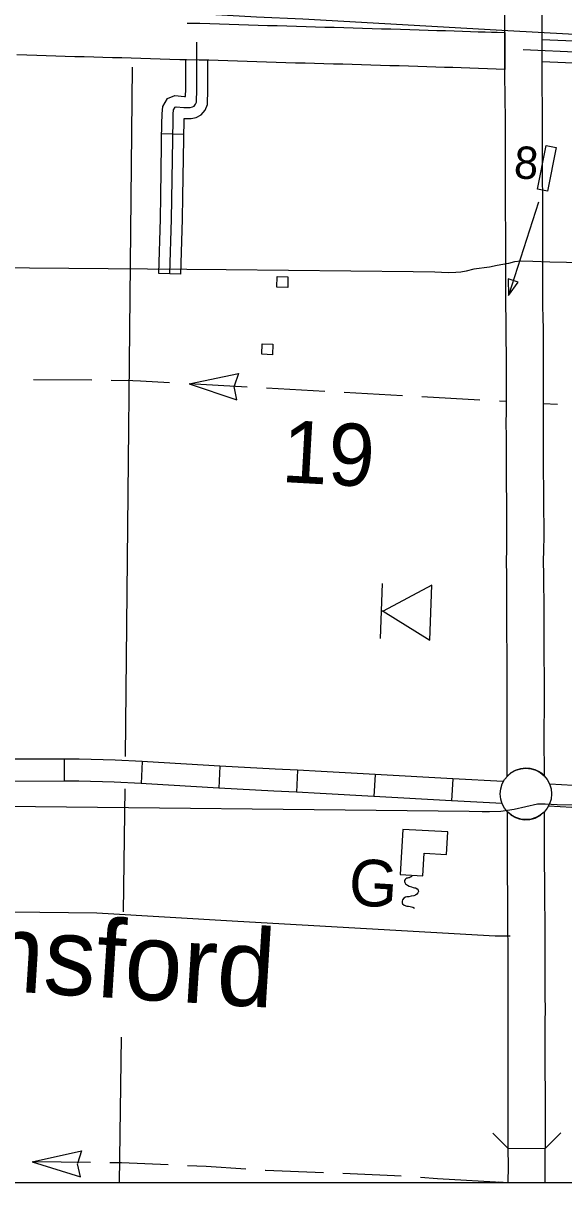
# Model space of a CAD drawing. Extents: x 1366406 to 1373462, y 376856 to 381998.
# Drawn here: x 1369084 to 1369143.5, y 379480.6 to 379608.2 of the extents above; entities that cross this region are included whole.
import ezdxf

# ---------------------------------------------------------------- set-up
doc = ezdxf.new("R2010")
doc.units = 0
for name, color, linetype in [('10', 7, 'Continuous'), ('15', 7, 'Continuous'), ('24', 7, 'Continuous'), ('31', 7, 'Continuous'), ('32', 7, 'Continuous'), ('37', 7, 'Continuous'), ('43', 7, 'Continuous'), ('45', 7, 'Continuous'), ('5', 7, 'Continuous'), ('56', 7, 'Continuous'), ('57', 7, 'Continuous'), ('R_No Plot', 7, 'Continuous')]:
    doc.layers.add(name, color=color, linetype=linetype)

msp = doc.modelspace()

# ---------------------------------------------------------------- linework, layer by layer
at = {"layer": '10'}
for points in [[(1369102.05, 379608.22), (1369103.46, 379608.19), (1369104.54, 379608.17), (1369105.61, 379608.14), (1369106.67, 379608.1), (1369107.73, 379608.07), (1369108.8, 379608.03), (1369109.86, 379608), (1369110.91, 379607.96), (1369111.97, 379607.94), (1369113.04, 379607.9), (1369114.1, 379607.87), (1369115.14, 379607.84), (1369116.18, 379607.81), (1369117.22, 379607.78), (1369118.25, 379607.76), (1369119.29, 379607.73), (1369120.33, 379607.7), (1369121.37, 379607.67), (1369122.4, 379607.63), (1369123.44, 379607.6), (1369124.47, 379607.57), (1369125.52, 379607.55), (1369126.57, 379607.51), (1369127.58, 379607.47), (1369128.56, 379607.43), (1369129.53, 379607.41), (1369130.49, 379607.39), (1369131.43, 379607.36), (1369132.35, 379607.33), (1369133.22, 379607.3), (1369134.07, 379607.27), (1369134.86, 379607.25), (1369135.56, 379607.22), (1369136.16, 379607.21), (1369137.01, 379607.18), (1369137.02, 379603.12)], [(1369137.02, 379603.12), (1369132.21, 379603.28), (1369131.3, 379603.31), (1369130.38, 379603.34), (1369129.43, 379603.36), (1369128.44, 379603.39), (1369127.43, 379603.42), (1369126.41, 379603.46), (1369125.39, 379603.5), (1369124.36, 379603.52), (1369123.32, 379603.55), (1369122.28, 379603.58), (1369121.24, 379603.62), (1369120.21, 379603.65), (1369119.18, 379603.68), (1369118.15, 379603.71), (1369117.11, 379603.73), (1369116.07, 379603.76), (1369115.03, 379603.79), (1369113.97, 379603.82), (1369112.91, 379603.85), (1369111.86, 379603.89), (1369110.79, 379603.91), (1369109.72, 379603.95), (1369108.66, 379603.99), (1369107.6, 379604.02), (1369106.54, 379604.05), (1369105.48, 379604.09), (1369104.43, 379604.12), (1369103.38, 379604.14), (1369101.97, 379604.17), (1369101.24, 379604.19), (1369100.15, 379604.22), (1369099.07, 379604.25), (1369098.01, 379604.29), (1369096.95, 379604.32), (1369095.9, 379604.36), (1369094.87, 379604.39), (1369093.83, 379604.41), (1369092.79, 379604.44), (1369091.77, 379604.47), (1369090.74, 379604.49), (1369089.7, 379604.52), (1369088.65, 379604.55), (1369087.6, 379604.59), (1369086.56, 379604.63), (1369085.51, 379604.66), (1369084.42, 379604.69), (1369083.32, 379604.72)]]:
    msp.add_lwpolyline(points, dxfattribs=at)
at = {"layer": '15'}
for points in [[(1369137.01, 379607.18), (1369137.02, 379609.52), (1369137.02, 379610.78), (1369137.02, 379612.05), (1369137.02, 379613.32), (1369137.01, 379614.6), (1369137.01, 379615.87), (1369137, 379617.13), (1369137, 379618.36), (1369136.99, 379619.58), (1369136.99, 379620.8), (1369136.98, 379622.03), (1369136.98, 379623.24), (1369136.96, 379624.47), (1369136.96, 379625.7), (1369136.95, 379626.92), (1369136.95, 379628.14), (1369136.95, 379629.37), (1369136.95, 379630.58), (1369136.94, 379631.8)], [(1369140.99, 379631.81), (1369141, 379630.59), (1369141, 379629.37), (1369141, 379628.15), (1369141, 379626.93), (1369141.01, 379625.71), (1369141.01, 379624.5), (1369141.02, 379623.27), (1369141.03, 379622.05), (1369141.04, 379620.83), (1369141.04, 379619.61), (1369141.05, 379618.37), (1369141.05, 379617.13), (1369141.06, 379615.88), (1369141.06, 379614.62), (1369141.07, 379613.34), (1369141.07, 379612.06), (1369141.07, 379610.78), (1369141.07, 379609.51), (1369141.07, 379608.25), (1369141.08, 379606.32), (1369141.08, 379605.2), (1369141.07, 379604.99)], [(1369141.33, 379525.39), (1369141.08, 379525.62), (1369140.72, 379525.86), (1369140.35, 379526.02), (1369139.8, 379526.18), (1369139.29, 379526.22), (1369138.74, 379526.15), (1369138.16, 379525.97), (1369137.68, 379525.7), (1369137.28, 379525.34), (1369137.28, 379526.83), (1369137.27, 379528.22), (1369137.27, 379529.6), (1369137.27, 379530.99), (1369137.28, 379532.38), (1369137.28, 379533.76), (1369137.28, 379535.15), (1369137.28, 379536.53), (1369137.27, 379538.17), (1369137.26, 379539.28), (1369137.25, 379540.65), (1369137.25, 379542.03), (1369137.25, 379543.39), (1369137.24, 379544.76), (1369137.23, 379546.13), (1369137.22, 379547.51), (1369137.2, 379548.93), (1369137.23, 379550.34), (1369137.24, 379551.7), (1369137.24, 379553.07), (1369137.23, 379554.45), (1369137.22, 379555.84), (1369137.21, 379557.23), (1369137.2, 379558.62), (1369137.2, 379560.01), (1369137.19, 379561.39), (1369137.19, 379562.77), (1369137.18, 379564.15), (1369137.19, 379565.49), (1369137.19, 379566.8), (1369137.19, 379568.1), (1369137.2, 379569.39), (1369137.19, 379570.67), (1369137.19, 379571.95), (1369137.18, 379573.23), (1369137.17, 379574.49), (1369137.15, 379575.74), (1369137.12, 379577.01), (1369137.12, 379578.28), (1369137.11, 379579.52), (1369137.11, 379580.77), (1369137.11, 379582.02), (1369137.11, 379583.27), (1369137.11, 379584.52), (1369137.11, 379585.76), (1369137.1, 379587), (1369137.1, 379588.25), (1369137.1, 379589.5), (1369137.09, 379590.73), (1369137.08, 379591.97), (1369137.08, 379593.22), (1369137.08, 379594.45), (1369137.07, 379595.69), (1369137.07, 379596.94), (1369137.07, 379598.18), (1369137.06, 379599.44), (1369137.05, 379600.68), (1369137.03, 379601.95), (1369137.03, 379603.21), (1369137.02, 379604.46), (1369137.01, 379607.18)], [(1369141.07, 379604.99), (1369141.07, 379604.49), (1369141.08, 379603.23), (1369141.08, 379601.99), (1369141.1, 379600.72), (1369141.11, 379599.46), (1369141.12, 379598.2), (1369141.12, 379596.95), (1369141.12, 379595.7), (1369141.13, 379594.46), (1369141.13, 379593.23), (1369141.13, 379591.99), (1369141.14, 379590.75), (1369141.15, 379589.5), (1369141.15, 379588.26), (1369141.15, 379587.02), (1369141.16, 379585.78), (1369141.16, 379584.53), (1369141.16, 379583.28), (1369141.16, 379582.03), (1369141.16, 379580.78), (1369141.16, 379579.53), (1369141.17, 379578.29), (1369141.17, 379577.06), (1369141.2, 379575.8), (1369141.22, 379574.54), (1369141.23, 379573.26), (1369141.24, 379571.98), (1369141.24, 379570.69), (1369141.25, 379569.39), (1369141.24, 379568.1), (1369141.24, 379566.79), (1369141.24, 379565.47), (1369141.23, 379564.14), (1369141.24, 379562.79), (1369141.24, 379561.41), (1369141.25, 379560.01), (1369141.25, 379558.63), (1369141.26, 379557.26), (1369141.27, 379555.87), (1369141.28, 379554.48), (1369141.29, 379553.08), (1369141.29, 379551.68), (1369141.28, 379550.28), (1369141.25, 379548.91), (1369141.26, 379547.56), (1369141.28, 379546.17), (1369141.29, 379544.78), (1369141.3, 379543.41), (1369141.3, 379542.04), (1369141.3, 379540.67), (1369141.31, 379539.3), (1369141.32, 379538.2), (1369141.33, 379536.54), (1369141.33, 379535.15), (1369141.33, 379533.76), (1369141.33, 379532.37), (1369141.32, 379530.99), (1369141.32, 379529.61), (1369141.32, 379528.23), (1369141.33, 379526.84), (1369141.33, 379525.39)], [(1369137.38, 379501.09), (1369137.37, 379502.53), (1369137.37, 379503.98), (1369137.37, 379505.42), (1369137.37, 379506.86), (1369137.36, 379508.3), (1369137.36, 379509.73), (1369137.34, 379511.16), (1369137.33, 379512.6), (1369137.32, 379514.05), (1369137.31, 379515.5), (1369137.31, 379516.94), (1369137.31, 379518.37), (1369137.31, 379519.79), (1369137.3, 379521.4), (1369137.72, 379521.04), (1369138.18, 379520.78), (1369138.61, 379520.62), (1369139.15, 379520.54), (1369139.76, 379520.55), (1369140.36, 379520.72), (1369140.91, 379521.02), (1369141.35, 379521.39)], [(1369141.35, 379521.39), (1369141.36, 379519.81), (1369141.36, 379518.37), (1369141.36, 379516.94), (1369141.36, 379515.5), (1369141.37, 379514.07), (1369141.38, 379512.64), (1369141.39, 379511.2), (1369141.41, 379509.76), (1369141.41, 379508.31), (1369141.42, 379506.87), (1369141.42, 379505.43), (1369141.42, 379503.99), (1369141.42, 379502.55), (1369141.43, 379501.11)], [(1369141.45, 379484.35), (1369137.4, 379484.33), (1369137.4, 379485.31), (1369137.39, 379486.74), (1369137.39, 379488.19), (1369137.39, 379489.63), (1369137.39, 379491.06), (1369137.38, 379492.49), (1369137.38, 379493.94), (1369137.38, 379495.38), (1369137.38, 379496.82), (1369137.38, 379498.25), (1369137.39, 379499.69), (1369137.38, 379501.1)], [(1369141.43, 379501.11), (1369141.44, 379499.69), (1369141.43, 379498.25), (1369141.43, 379496.81), (1369141.43, 379495.37), (1369141.43, 379493.94), (1369141.43, 379492.51), (1369141.44, 379491.07), (1369141.44, 379489.62), (1369141.44, 379488.19), (1369141.44, 379486.76), (1369141.45, 379485.33), (1369141.45, 379484.35)], [(1369137.4, 379480.59), (1369137.41, 379482.46), (1369137.4, 379484.33)], [(1369141.45, 379480.59), (1369141.46, 379482.46), (1369141.45, 379484.35)]]:
    msp.add_lwpolyline(points, dxfattribs=at)
at = {"layer": '24'}
msp.add_circle((1369139.33, 379523.38), 2.83, dxfattribs=at)
at = {"layer": '31'}
msp.add_lwpolyline([(1369137.6, 379507.74), (1369135.94, 379507.73), (1369107.64, 379509.34), (1369092.11, 379510.27), (1369070.15, 379510.52), (1369049.52, 379510.79), (1369048.72, 379510.84), (1369027.74, 379511.08), (1369017.08, 379511.24), (1369006.31, 379511.42), (1368964.81, 379511.9), (1368961.56, 379511.9), (1368960.02, 379511.92)], dxfattribs=at)
at = {"layer": '32'}
for p, q in [((1369088.51, 379527.21), (1369088.51, 379524.78)), ((1369097.12, 379526.94), (1369096.99, 379524.51)), ((1369105.67, 379526.45), (1369105.53, 379524.03)), ((1369114.2, 379525.99), (1369114.08, 379523.56)), ((1369122.75, 379525.53), (1369122.61, 379523.1)), ((1369131.29, 379525.05), (1369131.15, 379522.62))]:
    msp.add_line(p, q, dxfattribs=at)
for points in [[(1369351.48, 379599.86), (1369266.31, 379603.28), (1369179.03, 379605.1), (1369174.99, 379605.38), (1369164.74, 379605.83), (1369157.81, 379606.32), (1369154.03, 379606.43), (1369137.36, 379607.36), (1369114.78, 379608.63), (1369109.7, 379608.87), (1369095.64, 379609.67), (1369092.11, 379609.86), (1369088.17, 379609.98), (1369077.63, 379609.96), (1369054.33, 379610.2), (1369050.57, 379610.31), (1369050.29, 379610.24), (1369050.13, 379610.03), (1369050.06, 379609.75), (1369048.84, 379528.17), (1369048.72, 379524.5)], [(1369150.79, 379605.97), (1369141.08, 379606.38)], [(1369202.03, 379603.36), (1369202, 379603.38), (1369201.75, 379603.42), (1369196.37, 379603.41), (1369191.64, 379603.62), (1369180.27, 379604.02), (1369152.02, 379604.7), (1369139.05, 379605.26)], [(1369150.69, 379603.54), (1369141.09, 379603.95)], [(1369088.51, 379527.21), (1369079.95, 379527.19)], [(1369097.12, 379526.94), (1369094.14, 379527.1), (1369090.16, 379527.22), (1369088.51, 379527.21)], [(1369105.67, 379526.45), (1369097.68, 379526.91), (1369097.12, 379526.94)], [(1369114.2, 379525.99), (1369111.74, 379526.11), (1369105.67, 379526.45)], [(1369122.75, 379525.53), (1369116.82, 379525.86), (1369114.2, 379525.99)], [(1369088.51, 379524.78), (1369079.96, 379524.76)], [(1369096.99, 379524.51), (1369094.03, 379524.67), (1369090.12, 379524.79), (1369088.51, 379524.78)], [(1369131.29, 379525.05), (1369122.75, 379525.53)], [(1369136.84, 379524.74), (1369131.29, 379525.05)], [(1369105.53, 379524.03), (1369097.55, 379524.48), (1369096.99, 379524.51)], [(1369114.08, 379523.56), (1369111.61, 379523.68), (1369105.53, 379524.03)], [(1369122.61, 379523.1), (1369116.69, 379523.44), (1369114.08, 379523.56)], [(1369148.37, 379524.09), (1369141.96, 379524.45)], [(1369131.15, 379522.62), (1369122.61, 379523.1)], [(1369136.71, 379522.31), (1369131.15, 379522.62)], [(1369148.23, 379521.66), (1369141.82, 379522.02)]]:
    msp.add_lwpolyline(points, dxfattribs=at)
at = {"layer": '37'}
for points in [[(1369137.4, 379484.34), (1369135.68, 379486.05)], [(1369143.17, 379486.07), (1369141.45, 379484.35)]]:
    msp.add_lwpolyline(points, dxfattribs=at)
at = {"layer": '43'}
for p, q in [((1369102.26, 379568.51), (1369107.7, 379569.65)), ((1369107.7, 379569.65), (1369107.24, 379568.24)), ((1369102.26, 379568.51), (1369107.54, 379566.77)), ((1369107.54, 379566.77), (1369107.24, 379568.22)), ((1369085.01, 379482.88), (1369090.43, 379484.1)), ((1369090.43, 379484.1), (1369089.99, 379482.69)), ((1369085.01, 379482.88), (1369090.31, 379481.22)), ((1369090.31, 379481.22), (1369089.99, 379482.67))]:
    msp.add_line(p, q, dxfattribs=at)
for points in [[(1369153.03, 379581.7), (1369141.95, 379581.92), (1369140.08, 379581.97), (1369138.78, 379582.01), (1369138.08, 379581.93), (1369137.43, 379581.76), (1369136.18, 379581.55), (1369135.32, 379581.34), (1369133.6, 379581.12), (1369132.75, 379580.9), (1369132.16, 379580.82), (1369131.64, 379580.75), (1369130.77, 379580.73), (1369129.32, 379580.79), (1369126.92, 379580.85), (1369106.36, 379581.05), (1369084.7, 379581.26), (1369076.78, 379581.31), (1369054.41, 379581.68), (1369051.13, 379581.65), (1369049.65, 379581.73), (1369048.55, 379581.71), (1369046.77, 379581.67)], [(1369091.58, 379568.9), (1369085.16, 379568.95)], [(1369096.92, 379568.82), (1369096.08, 379568.86), (1369093.71, 379568.88)], [(1369100.12, 379568.63), (1369096.92, 379568.82)], [(1369108.66, 379568.15), (1369102.26, 379568.51)], [(1369117.2, 379567.68), (1369110.8, 379568.03)], [(1369125.74, 379567.2), (1369119.34, 379567.56)], [(1369134.28, 379566.72), (1369127.88, 379567.08)], [(1369137.19, 379566.56), (1369136.42, 379566.6)], [(1369142.82, 379566.25), (1369141.24, 379566.33)], [(1369145.13, 379522.14), (1369142.77, 379522.17), (1369141.44, 379522.24), (1369140.61, 379522.26), (1369138.03, 379521.67), (1369136.57, 379521.44), (1369135.32, 379521.4), (1369134.52, 379521.4), (1369133.1, 379521.45), (1369078.51, 379522.03), (1369073.73, 379522.03), (1369069.5, 379522.11), (1369052.12, 379522.37), (1369048.27, 379522.39), (1369046.96, 379522.34)], [(1369088.21, 379482.84), (1369085.01, 379482.88)], [(1369091.42, 379482.8), (1369088.21, 379482.84)], [(1369099.97, 379482.55), (1369094.83, 379482.76), (1369093.56, 379482.78)], [(1369108.51, 379482.09), (1369104.14, 379482.38), (1369102.11, 379482.46)], [(1369117.05, 379481.69), (1369110.68, 379481.94), (1369110.64, 379481.95)], [(1369125.6, 379481.31), (1369124.89, 379481.36), (1369120.79, 379481.54), (1369119.19, 379481.6)], [(1369137.26, 379480.59), (1369129.62, 379481.02), (1369127.73, 379481.16)], [(1369137.4, 379480.58), (1369136.27, 379480.64)]]:
    msp.add_lwpolyline(points, dxfattribs=at)
at = {"layer": '45'}
for p, q in [((1369101.69, 379595.97), (1369099.26, 379596.01)), ((1369101.35, 379580.57), (1369098.93, 379580.65))]:
    msp.add_line(p, q, dxfattribs=at)
for points in [[(1369100.14, 379580.61), (1369100.34, 379586.65), (1369100.5, 379597.62), (1369100.51, 379598.18), (1369100.55, 379598.67), (1369100.72, 379598.95), (1369100.86, 379599), (1369101.7, 379598.94), (1369102.04, 379598.93), (1369102.39, 379598.94), (1369102.63, 379598.99), (1369102.81, 379599.09), (1369102.98, 379599.28), (1369103.08, 379599.52), (1369103.14, 379600.95), (1369103.13, 379606.13)], [(1369099.29, 379597.73), (1369099.29, 379598.24), (1369099.37, 379599.05), (1369099.88, 379599.93), (1369100.69, 379600.23), (1369101.75, 379600.15), (1369101.89, 379600.15), (1369101.92, 379600.97), (1369101.92, 379604.16)], [(1369101.72, 379597.69), (1369101.72, 379597.72), (1369102.04, 379597.72), (1369102.51, 379597.72), (1369103.05, 379597.83), (1369103.59, 379598.13), (1369104.03, 379598.64), (1369104.28, 379599.26), (1369104.35, 379600.92), (1369104.35, 379604.12)], [(1369099.16, 379589.17), (1369099.28, 379597.64), (1369099.29, 379597.73)], [(1369101.59, 379589.14), (1369101.71, 379597.6), (1369101.72, 379597.69)], [(1369098.93, 379580.65), (1369099.13, 379586.68), (1369099.16, 379589.17)], [(1369101.35, 379580.57), (1369101.56, 379586.62), (1369101.59, 379589.14)]]:
    msp.add_lwpolyline(points, dxfattribs=at)
at = {"layer": '5'}
for points in [[(1369096, 379603.38), (1369095.24, 379527.48)], [(1369095.2, 379523.94), (1369095.01, 379510.41)], [(1369094.81, 379496.6), (1369094.59, 379480.59)]]:
    msp.add_lwpolyline(points, dxfattribs=at)
at = {"layer": '56'}
for points in [[(1369141.57, 379594.75), (1369142.67, 379594.53), (1369141.7, 379589.7), (1369140.6, 379589.93)], [(1369111.94, 379579.17), (1369111.98, 379580.34), (1369113.15, 379580.3), (1369113.12, 379579.13)], [(1369138.49, 379579.71), (1369137.4, 379580.06), (1369137.41, 379578.25)], [(1369110.26, 379571.76), (1369110.31, 379572.93), (1369111.48, 379572.88), (1369111.43, 379571.71)]]:
    msp.add_lwpolyline(points, close=True, dxfattribs=at)
msp.add_lwpolyline([(1369140.72, 379588.49), (1369137.41, 379578.25)], dxfattribs=at)
at = {"layer": '57'}
for p, q in [((1369123.35, 379540.47), (1369123.55, 379546.54)), ((1369128.97, 379546.36), (1369123.61, 379543.5)), ((1369128.77, 379540.29), (1369128.97, 379546.36)), ((1369123.61, 379543.5), (1369123.45, 379543.5)), ((1369123.61, 379543.5), (1369128.77, 379540.29))]:
    msp.add_line(p, q, dxfattribs=at)
msp.add_lwpolyline([(1369130.74, 379519.19), (1369125.79, 379519.47), (1369125.51, 379514.52), (1369127.99, 379514.38), (1369128.13, 379516.86), (1369130.6, 379516.72)], close=True, dxfattribs=at)
msp.add_lwpolyline([(1369126.83, 379514.43), (1369126.81, 379514.4), (1369126.8, 379514.36), (1369126.76, 379514.32), (1369126.73, 379514.29), (1369126.7, 379514.27), (1369126.67, 379514.24), (1369126.64, 379514.22), (1369126.6, 379514.2), (1369126.53, 379514.17), (1369126.47, 379514.15), (1369126.41, 379514.13), (1369126.31, 379514.12), (1369126.22, 379514.09), (1369126.11, 379514.03), (1369126.03, 379513.96), (1369125.98, 379513.86), (1369125.97, 379513.75), (1369126.01, 379513.63), (1369126.1, 379513.48), (1369126.3, 379513.34), (1369126.5, 379513.23), (1369126.75, 379513.14), (1369126.93, 379513.09), (1369127.06, 379513.06), (1369127.2, 379513.03), (1369127.37, 379512.93), (1369127.48, 379512.79), (1369127.5, 379512.63), (1369127.45, 379512.48), (1369127.34, 379512.36), (1369127.19, 379512.25), (1369127, 379512.18), (1369126.71, 379512.11), (1369126.46, 379512.07), (1369126.23, 379512.04), (1369126.07, 379512.01), (1369125.91, 379511.91), (1369125.76, 379511.74), (1369125.71, 379511.57), (1369125.71, 379511.41), (1369125.75, 379511.29), (1369125.94, 379511.13), (1369126.23, 379511.04), (1369126.41, 379511.03), (1369126.6, 379510.99), (1369126.88, 379510.9), (1369127.09, 379510.79)], dxfattribs=at)
at = {"layer": 'R_No Plot'}
msp.add_line((1369713.09, 379480.59), (1368990.63, 379480.59), dxfattribs=at)

# ---------------------------------------------------------------- texts
at = {"layer": '24'}
msp.add_text('Lemsford', height=8.554, rotation=356.4139, dxfattribs=at).set_placement((1369063.88, 379502.81))
at = {"layer": '43'}
msp.add_text('19', height=6.843, rotation=356.8025, dxfattribs=at).set_placement((1369112.34, 379557.72))
at = {"layer": '56'}
msp.add_text('8', height=3.56, rotation=356.4139, dxfattribs=at).set_placement((1369137.95, 379591.15))
at = {"layer": '57'}
msp.add_text('G', height=5.13, rotation=356.4139, dxfattribs=at).set_placement((1369119.73, 379511.17))

doc.saveas('drawing.dxf')
